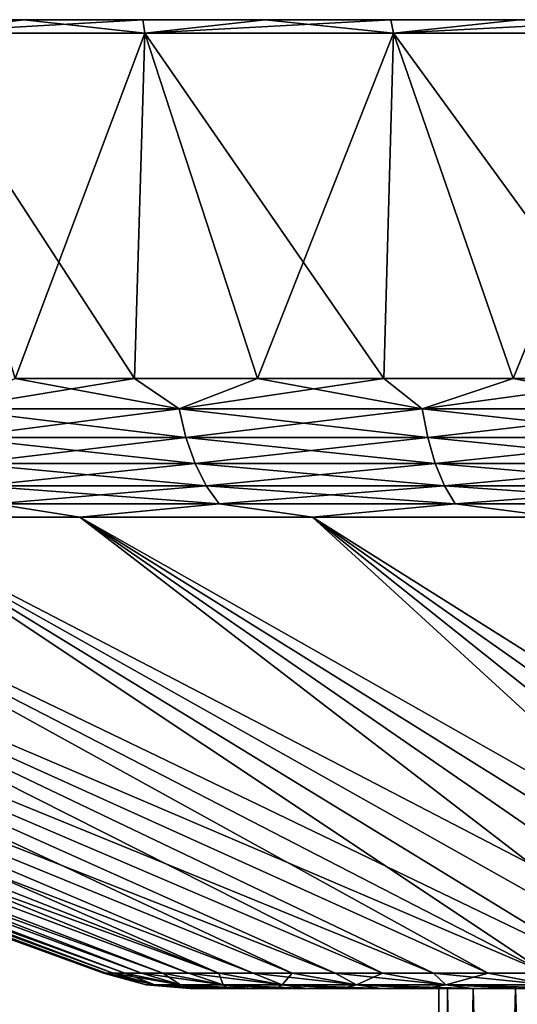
# Model space of a CAD drawing. Header units: metres. Extents: x -92 to 264, y -100 to 50.
# Tile 271 of 656: x 42.37 to 47.87, y 38.63 to 49.5. Entities that reach past the tile are written whole.
import ezdxf

# ---------------------------------------------------------------- set-up
doc = ezdxf.new("R2010")
doc.units = ezdxf.units.M
doc.layers.add('solid_21062050_01', color=7, linetype='CONTINUOUS')

msp = doc.modelspace()

# ---------------------------------------------------------------- linework, layer by layer
at = {"layer": 'solid_21062050_01'}
for points in [[(91.61116, 49.5, -1.553396), (28.388844, 49.5, -1.553396), (28.350693, 49.5)], [(91.649307, 49.5), (91.61116, 49.5, -1.553396), (28.350693, 49.5)], [(28.388844, 49.5, 1.553396), (91.649307, 49.5), (28.350693, 49.5)], [(91.496895, 49.5, -3.102191), (28.503105, 49.5, -3.102191), (28.388844, 49.5, -1.553396)], [(91.61116, 49.5, -1.553396), (91.496895, 49.5, -3.102191), (28.388844, 49.5, -1.553396)], [(28.388844, 49.5, 1.553396), (91.61116, 49.5, 1.553396), (91.649307, 49.5)], [(28.388844, 49.5, 1.553396), (28.503105, 49.5, 3.102191), (91.61116, 49.5, 1.553396)], [(91.306778, 49.5, -4.643701), (28.693224, 49.5, -4.643701), (28.503105, 49.5, -3.102191)], [(91.496895, 49.5, -3.102191), (91.306778, 49.5, -4.643701), (28.503105, 49.5, -3.102191)], [(28.503105, 49.5, 3.102191), (91.496895, 49.5, 3.102191), (91.61116, 49.5, 1.553396)], [(28.503105, 49.5, 3.102191), (28.693224, 49.5, 4.643701), (91.496895, 49.5, 3.102191)], [(91.041183, 49.5, -6.174417), (28.958813, 49.5, -6.174417), (28.693224, 49.5, -4.643701)], [(91.306778, 49.5, -4.643701), (91.041183, 49.5, -6.174417), (28.693224, 49.5, -4.643701)], [(28.693224, 49.5, 4.643701), (91.306778, 49.5, 4.643701), (91.496895, 49.5, 3.102191)], [(28.693224, 49.5, 4.643701), (28.958813, 49.5, 6.174417), (91.306778, 49.5, 4.643701)], [(90.700752, 49.5, -7.690368), (29.299246, 49.5, -7.690368), (28.958813, 49.5, -6.174417)], [(91.041183, 49.5, -6.174417), (90.700752, 49.5, -7.690368), (28.958813, 49.5, -6.174417)], [(28.958813, 49.5, 6.174417), (91.041183, 49.5, 6.174417), (91.306778, 49.5, 4.643701)], [(28.958813, 49.5, 6.174417), (29.299246, 49.5, 7.690368), (91.041183, 49.5, 6.174417)], [(90.286476, 49.5, -9.187353), (29.713526, 49.5, -9.187353), (29.299246, 49.5, -7.690368)], [(90.700752, 49.5, -7.690368), (90.286476, 49.5, -9.187353), (29.299246, 49.5, -7.690368)], [(29.299246, 49.5, 7.690368), (90.700752, 49.5, 7.690368), (91.041183, 49.5, 6.174417)], [(29.299246, 49.5, 7.690368), (29.713526, 49.5, 9.187353), (90.700752, 49.5, 7.690368)], [(89.799278, 49.5, -10.66214), (30.200722, 49.5, -10.66214), (29.713526, 49.5, -9.187353)], [(90.286476, 49.5, -9.187353), (89.799278, 49.5, -10.66214), (29.713526, 49.5, -9.187353)], [(29.713526, 49.5, 9.187353), (90.286476, 49.5, 9.187353), (90.700752, 49.5, 7.690368)], [(29.713526, 49.5, 9.187353), (30.200722, 49.5, 10.66214), (90.286476, 49.5, 9.187353)], [(89.240181, 49.5, -12.11158), (30.759817, 49.5, -12.11158), (30.200722, 49.5, -10.66214)], [(89.799278, 49.5, -10.66214), (89.240181, 49.5, -12.11158), (30.200722, 49.5, -10.66214)], [(30.200722, 49.5, 10.66214), (89.799278, 49.5, 10.66214), (90.286476, 49.5, 9.187353)], [(30.200722, 49.5, 10.66214), (30.759817, 49.5, 12.11158), (89.799278, 49.5, 10.66214)], [(88.610535, 49.5, -13.53201), (31.389465, 49.5, -13.53201), (30.759817, 49.5, -12.11158)], [(89.240181, 49.5, -12.11158), (88.610535, 49.5, -13.53201), (30.759817, 49.5, -12.11158)], [(30.759817, 49.5, 12.11158), (89.240181, 49.5, 12.11158), (89.799278, 49.5, 10.66214)], [(30.759817, 49.5, 12.11158), (31.389465, 49.5, 13.53201), (89.240181, 49.5, 12.11158)], [(87.912155, 49.5, -14.919439), (32.087849, 49.5, -14.919439), (31.389465, 49.5, -13.53201)], [(88.610535, 49.5, -13.53201), (87.912155, 49.5, -14.919439), (31.389465, 49.5, -13.53201)], [(31.389465, 49.5, 13.53201), (88.610535, 49.5, 13.53201), (89.240181, 49.5, 12.11158)], [(31.389465, 49.5, 13.53201), (32.087849, 49.5, 14.919439), (88.610535, 49.5, 13.53201)], [(87.146599, 49.5, -16.270844), (32.853401, 49.5, -16.270844), (32.087849, 49.5, -14.919439)], [(87.912155, 49.5, -14.919439), (87.146599, 49.5, -16.270844), (32.087849, 49.5, -14.919439)], [(32.087849, 49.5, 14.919439), (87.912155, 49.5, 14.919439), (88.610535, 49.5, 13.53201)], [(32.087849, 49.5, 14.919439), (32.853401, 49.5, 16.270844), (87.912155, 49.5, 14.919439)], [(86.315498, 49.5, -17.583323), (33.684502, 49.5, -17.583323), (32.853401, 49.5, -16.270844)], [(87.146599, 49.5, -16.270844), (86.315498, 49.5, -17.583323), (32.853401, 49.5, -16.270844)], [(32.853401, 49.5, 16.270844), (87.146599, 49.5, 16.270844), (87.912155, 49.5, 14.919439)], [(32.853401, 49.5, 16.270844), (33.684502, 49.5, 17.583323), (87.146599, 49.5, 16.270844)], [(85.420837, 49.5, -18.853619), (34.579159, 49.5, -18.853619), (33.684502, 49.5, -17.583323)], [(86.315498, 49.5, -17.583323), (85.420837, 49.5, -18.853619), (33.684502, 49.5, -17.583323)], [(33.684502, 49.5, 17.583323), (86.315498, 49.5, 17.583323), (87.146599, 49.5, 16.270844)], [(33.684502, 49.5, 17.583323), (34.579159, 49.5, 18.853619), (86.315498, 49.5, 17.583323)], [(84.465179, 49.5, -20.078167), (35.534817, 49.5, -20.078167), (34.579159, 49.5, -18.853619)], [(85.420837, 49.5, -18.853619), (84.465179, 49.5, -20.078167), (34.579159, 49.5, -18.853619)], [(34.579159, 49.5, 18.853619), (85.420837, 49.5, 18.853619), (86.315498, 49.5, 17.583323)], [(34.579159, 49.5, 18.853619), (35.534817, 49.5, 20.078167), (85.420837, 49.5, 18.853619)], [(83.450676, 49.5, -21.254269), (36.54932, 49.5, -21.254269), (35.534817, 49.5, -20.078167)], [(84.465179, 49.5, -20.078167), (83.450676, 49.5, -21.254269), (35.534817, 49.5, -20.078167)], [(35.534817, 49.5, 20.078167), (84.465179, 49.5, 20.078167), (85.420837, 49.5, 18.853619)], [(35.534817, 49.5, 20.078167), (36.54932, 49.5, 21.254269), (84.465179, 49.5, 20.078167)], [(82.379517, 49.5, -22.379364), (37.620483, 49.5, -22.379364), (36.54932, 49.5, -21.254269)], [(83.450676, 49.5, -21.254269), (82.379517, 49.5, -22.379364), (36.54932, 49.5, -21.254269)], [(36.54932, 49.5, 21.254269), (83.450676, 49.5, 21.254269), (84.465179, 49.5, 20.078167)], [(36.54932, 49.5, 21.254269), (37.620483, 49.5, 22.379364), (83.450676, 49.5, 21.254269)], [(81.25425, 49.5, -23.450691), (38.74575, 49.5, -23.450691), (37.620483, 49.5, -22.379364)], [(82.379517, 49.5, -22.379364), (81.25425, 49.5, -23.450691), (37.620483, 49.5, -22.379364)], [(37.620483, 49.5, 22.379364), (82.379517, 49.5, 22.379364), (83.450676, 49.5, 21.254269)], [(37.620483, 49.5, 22.379364), (38.74575, 49.5, 23.450691), (82.379517, 49.5, 22.379364)], [(80.078033, 49.5, -24.465288), (39.921963, 49.5, -24.465288), (38.74575, 49.5, -23.450691)], [(81.25425, 49.5, -23.450691), (80.078033, 49.5, -24.465288), (38.74575, 49.5, -23.450691)], [(38.74575, 49.5, 23.450691), (81.25425, 49.5, 23.450691), (82.379517, 49.5, 22.379364)], [(38.74575, 49.5, 23.450691), (39.921963, 49.5, 24.465288), (81.25425, 49.5, 23.450691)], [(78.853554, 49.5, -25.420895), (41.146446, 49.5, -25.420895), (39.921963, 49.5, -24.465288)], [(80.078033, 49.5, -24.465288), (78.853554, 49.5, -25.420895), (39.921963, 49.5, -24.465288)], [(39.921963, 49.5, 24.465288), (80.078033, 49.5, 24.465288), (81.25425, 49.5, 23.450691)], [(39.921963, 49.5, 24.465288), (41.146446, 49.5, 25.420895), (80.078033, 49.5, 24.465288)], [(77.583488, 49.5, -26.315386), (42.416512, 49.5, -26.315386), (41.146446, 49.5, -25.420895)], [(41.148129, 49.349998, -26.473701), (41.146446, 49.5, -25.420895), (42.416512, 49.5, -26.315386)], [(78.853554, 49.5, -25.420895), (77.583488, 49.5, -26.315386), (41.146446, 49.5, -25.420895)], [(41.146446, 49.5, 25.420895), (78.853554, 49.5, 25.420895), (80.078033, 49.5, 24.465288)], [(41.146446, 49.5, 25.420895), (42.416512, 49.5, 26.315386), (78.853554, 49.5, 25.420895)], [(41.148129, 49.349998, 26.473701), (42.416512, 49.5, 26.315386), (41.146446, 49.5, 25.420895)], [(41.148129, 49.349998, -26.473701), (42.416512, 49.5, -26.315386), (43.729103, 49.5, -27.146566)], [(43.75, 49.349998, -28.145826), (41.148129, 49.349998, -26.473701), (43.729103, 49.5, -27.146566)], [(41.148129, 49.349998, 26.473701), (43.75, 49.349998, 28.145826), (42.416512, 49.5, 26.315386)], [(76.270897, 49.5, -27.146566), (43.729103, 49.5, -27.146566), (42.416512, 49.5, -26.315386)], [(77.583488, 49.5, -26.315386), (76.270897, 49.5, -27.146566), (42.416512, 49.5, -26.315386)], [(42.416512, 49.5, 26.315386), (77.583488, 49.5, 26.315386), (78.853554, 49.5, 25.420895)], [(42.416512, 49.5, 26.315386), (43.729103, 49.5, 27.146566), (77.583488, 49.5, 26.315386)], [(43.75, 49.349998, 28.145826), (43.729103, 49.5, 27.146566), (42.416512, 49.5, 26.315386)], [(74.919319, 49.5, -27.912212), (45.080681, 49.5, -27.912212), (43.729103, 49.5, -27.146566)], [(43.75, 49.349998, -28.145826), (43.729103, 49.5, -27.146566), (45.080681, 49.5, -27.912212)], [(76.270897, 49.5, -27.146566), (74.919319, 49.5, -27.912212), (43.729103, 49.5, -27.146566)], [(43.729103, 49.5, 27.146566), (76.270897, 49.5, 27.146566), (77.583488, 49.5, 26.315386)], [(43.729103, 49.5, 27.146566), (45.080681, 49.5, 27.912212), (76.270897, 49.5, 27.146566)], [(43.75, 49.349998, 28.145826), (45.080681, 49.5, 27.912212), (43.729103, 49.5, 27.146566)], [(43.75, 49.349998, -28.145826), (45.080681, 49.5, -27.912212), (46.468113, 49.5, -28.6106)], [(46.499039, 49.349998, -29.563051), (43.75, 49.349998, -28.145826), (46.468113, 49.5, -28.6106)], [(43.75, 49.349998, 28.145826), (46.499039, 49.349998, 29.563051), (45.080681, 49.5, 27.912212)], [(73.531883, 49.5, -28.6106), (46.468113, 49.5, -28.6106), (45.080681, 49.5, -27.912212)], [(74.919319, 49.5, -27.912212), (73.531883, 49.5, -28.6106), (45.080681, 49.5, -27.912212)], [(45.080681, 49.5, 27.912212), (74.919319, 49.5, 27.912212), (76.270897, 49.5, 27.146566)], [(45.080681, 49.5, 27.912212), (46.468113, 49.5, 28.6106), (74.919319, 49.5, 27.912212)], [(46.499039, 49.349998, 29.563051), (46.468113, 49.5, 28.6106), (45.080681, 49.5, 27.912212)], [(72.111725, 49.5, -29.240122), (47.888271, 49.5, -29.240122), (46.468113, 49.5, -28.6106)], [(46.499039, 49.349998, -29.563051), (46.468113, 49.5, -28.6106), (47.888271, 49.5, -29.240122)], [(73.531883, 49.5, -28.6106), (72.111725, 49.5, -29.240122), (46.468113, 49.5, -28.6106)], [(46.468113, 49.5, 28.6106), (73.531883, 49.5, 28.6106), (74.919319, 49.5, 27.912212)], [(46.468113, 49.5, 28.6106), (47.888271, 49.5, 29.240122), (73.531883, 49.5, 28.6106)], [(46.499039, 49.349998, 29.563051), (47.888271, 49.5, 29.240122), (46.468113, 49.5, 28.6106)], [(46.499039, 49.349998, -29.563051), (47.888271, 49.5, -29.240122), (49.33773, 49.5, -29.799232)], [(49.370228, 49.349998, -30.712505), (46.499039, 49.349998, -29.563051), (49.33773, 49.5, -29.799232)], [(46.499039, 49.349998, 29.563051), (49.370228, 49.349998, 30.712505), (47.888271, 49.5, 29.240122)], [(43.637295, 45.537159, 27.299522), (43.75, 49.349998, 28.145826), (41.148129, 49.349998, 26.473701)], [(42.317478, 45.537159, 26.463757), (43.637295, 45.537159, 27.299522), (41.148129, 49.349998, 26.473701)], [(42.317478, 45.537159, -26.463757), (41.148129, 49.349998, -26.473701), (43.75, 49.349998, -28.145826)], [(43.637295, 45.537159, -27.299522), (42.317478, 45.537159, -26.463757), (43.75, 49.349998, -28.145826)], [(43.637295, 45.537159, 27.299522), (44.996532, 45.537159, 28.069521), (43.75, 49.349998, 28.145826)], [(44.996532, 45.537159, -28.069521), (43.637295, 45.537159, -27.299522), (43.75, 49.349998, -28.145826)], [(46.391911, 45.537159, 28.771894), (46.499039, 49.349998, 29.563051), (43.75, 49.349998, 28.145826)], [(44.996532, 45.537159, 28.069521), (46.391911, 45.537159, 28.771894), (43.75, 49.349998, 28.145826)], [(44.996532, 45.537159, -28.069521), (43.75, 49.349998, -28.145826), (46.499039, 49.349998, -29.563051)], [(46.391907, 45.537159, -28.771894), (44.996532, 45.537159, -28.069521), (46.499039, 49.349998, -29.563051)], [(47.820065, 45.537159, -29.404953), (46.391907, 45.537159, -28.771894), (46.499039, 49.349998, -29.563051)], [(46.391911, 45.537159, 28.771894), (47.820068, 45.537159, 29.404953), (46.499039, 49.349998, 29.563051)], [(49.277569, 45.537159, 29.967175), (49.370228, 49.349998, 30.712505), (46.499039, 49.349998, 29.563051)], [(47.820068, 45.537159, 29.404953), (49.277569, 45.537159, 29.967175), (46.499039, 49.349998, 29.563051)], [(47.820065, 45.537159, -29.404953), (46.499039, 49.349998, -29.563051), (49.370228, 49.349998, -30.712505)], [(49.277569, 45.537159, -29.967175), (47.820065, 45.537159, -29.404953), (49.370228, 49.349998, -30.712505)], [(44.131031, 45.201725, 27.485863), (42.317478, 45.537159, 26.463757), (41.590187, 45.201725, 25.852962)], [(41.590187, 45.201725, -25.852962), (42.317478, 45.537159, -26.463757), (43.637295, 45.537159, -27.299522)], [(41.590187, 45.201725, -25.852962), (43.637295, 45.537159, -27.299522), (44.131031, 45.201725, -27.485863)], [(44.131031, 45.201725, 27.485863), (43.637295, 45.537159, 27.299522), (42.317478, 45.537159, 26.463757)], [(44.131031, 45.201725, 27.485863), (44.996532, 45.537159, 28.069521), (43.637295, 45.537159, 27.299522)], [(44.131031, 45.201725, -27.485863), (43.637295, 45.537159, -27.299522), (44.996532, 45.537159, -28.069521)], [(46.815582, 45.201725, 28.869846), (44.996532, 45.537159, 28.069521), (44.131031, 45.201725, 27.485863)], [(44.131031, 45.201725, -27.485863), (44.996532, 45.537159, -28.069521), (46.391907, 45.537159, -28.771894)], [(44.131031, 45.201725, -27.485863), (46.391907, 45.537159, -28.771894), (46.815582, 45.201725, -28.869846)], [(46.815582, 45.201725, 28.869846), (46.391911, 45.537159, 28.771894), (44.996532, 45.537159, 28.069521)], [(46.815582, 45.201725, -28.869846), (46.391907, 45.537159, -28.771894), (47.820065, 45.537159, -29.404953)], [(46.815582, 45.201725, 28.869846), (47.820068, 45.537159, 29.404953), (46.391911, 45.537159, 28.771894)], [(49.619537, 45.201725, 29.99238), (47.820068, 45.537159, 29.404953), (46.815582, 45.201725, 28.869846)], [(46.815582, 45.201725, -28.869846), (47.820065, 45.537159, -29.404953), (49.277569, 45.537159, -29.967175)], [(46.815582, 45.201725, -28.869846), (49.277569, 45.537159, -29.967175), (49.619537, 45.201725, -29.99238)], [(49.619537, 45.201725, 29.99238), (49.277569, 45.537159, 29.967175), (47.820068, 45.537159, 29.404953)], [(41.590187, 45.201725, -25.852962), (44.131031, 45.201725, -27.485863), (41.675625, 44.885361, -25.732985)], [(41.590187, 45.201725, 25.852962), (41.675625, 44.885361, 25.732985), (44.204674, 44.885361, 27.358307)], [(44.131031, 45.201725, 27.485863), (41.590187, 45.201725, 25.852962), (44.204674, 44.885361, 27.358307)], [(44.131031, 45.201725, -27.485863), (44.204674, 44.885361, -27.358307), (41.675625, 44.885361, -25.732985)], [(44.131031, 45.201725, -27.485863), (46.815582, 45.201725, -28.869846), (44.204674, 44.885361, -27.358307)], [(44.131031, 45.201725, 27.485863), (44.204674, 44.885361, 27.358307), (46.87677, 44.885361, 28.735868)], [(46.815582, 45.201725, 28.869846), (44.131031, 45.201725, 27.485863), (46.87677, 44.885361, 28.735868)], [(46.815582, 45.201725, -28.869846), (46.87677, 44.885361, -28.735868), (44.204674, 44.885361, -27.358307)], [(46.815582, 45.201725, -28.869846), (49.619537, 45.201725, -29.99238), (46.87677, 44.885361, -28.735868)], [(46.815582, 45.201725, 28.869846), (46.87677, 44.885361, 28.735868), (49.667709, 44.885361, 29.853191)], [(49.619537, 45.201725, 29.99238), (46.815582, 45.201725, 28.869846), (49.667709, 44.885361, 29.853191)], [(49.619537, 45.201725, -29.99238), (49.667709, 44.885361, -29.853191), (46.87677, 44.885361, -28.735868)], [(41.675625, 44.885361, -25.732985), (44.204674, 44.885361, -27.358307), (41.791656, 44.599415, -25.57004)], [(41.675625, 44.885361, 25.732985), (41.791656, 44.599415, 25.57004), (44.304691, 44.599415, 27.18507)], [(44.204674, 44.885361, 27.358307), (41.675625, 44.885361, 25.732985), (44.304691, 44.599415, 27.18507)], [(44.204674, 44.885361, -27.358307), (44.304691, 44.599415, -27.18507), (41.791656, 44.599415, -25.57004)], [(44.204674, 44.885361, -27.358307), (46.87677, 44.885361, -28.735868), (44.304691, 44.599415, -27.18507)], [(44.204674, 44.885361, 27.358307), (44.304691, 44.599415, 27.18507), (46.959866, 44.599415, 28.553907)], [(46.87677, 44.885361, 28.735868), (44.204674, 44.885361, 27.358307), (46.959866, 44.599415, 28.553907)], [(46.87677, 44.885361, -28.735868), (46.959866, 44.599415, -28.553907), (44.304691, 44.599415, -27.18507)], [(46.87677, 44.885361, -28.735868), (49.667709, 44.885361, -29.853191), (46.959866, 44.599415, -28.553907)], [(46.87677, 44.885361, 28.735868), (46.959866, 44.599415, 28.553907), (49.733135, 44.599415, 29.664158)], [(49.667709, 44.885361, 29.853191), (46.87677, 44.885361, 28.735868), (49.733135, 44.599415, 29.664158)], [(49.667709, 44.885361, -29.853191), (49.733135, 44.599415, -29.664158), (46.959866, 44.599415, -28.553907)], [(41.791656, 44.599415, -25.57004), (44.304691, 44.599415, -27.18507), (41.934753, 44.352589, -25.369089)], [(41.791656, 44.599415, 25.57004), (41.934753, 44.352589, 25.369089), (44.42804, 44.352589, 26.971426)], [(44.304691, 44.599415, 27.18507), (41.791656, 44.599415, 25.57004), (44.42804, 44.352589, 26.971426)], [(44.304691, 44.599415, -27.18507), (44.42804, 44.352589, -26.971426), (41.934753, 44.352589, -25.369089)], [(44.304691, 44.599415, -27.18507), (46.959866, 44.599415, -28.553907), (44.42804, 44.352589, -26.971426)], [(44.304691, 44.599415, 27.18507), (44.42804, 44.352589, 26.971426), (47.062347, 44.352589, 28.329506)], [(46.959866, 44.599415, 28.553907), (44.304691, 44.599415, 27.18507), (47.062347, 44.352589, 28.329506)], [(46.959866, 44.599415, -28.553907), (47.062347, 44.352589, -28.329506), (44.42804, 44.352589, -26.971426)], [(46.959866, 44.599415, -28.553907), (49.733135, 44.599415, -29.664158), (47.062347, 44.352589, -28.329506)], [(46.959866, 44.599415, 28.553907), (47.062347, 44.352589, 28.329506), (49.81382, 44.352589, 29.43103)], [(49.733135, 44.599415, 29.664158), (46.959866, 44.599415, 28.553907), (49.81382, 44.352589, 29.43103)], [(49.733135, 44.599415, -29.664158), (49.81382, 44.352589, -29.43103), (47.062347, 44.352589, -28.329506)], [(41.934753, 44.352589, -25.369089), (44.42804, 44.352589, -26.971426), (42.100559, 44.152405, -25.136248)], [(41.934753, 44.352589, 25.369089), (42.100559, 44.152405, 25.136248), (44.570961, 44.152405, 26.723879)], [(44.42804, 44.352589, 26.971426), (41.934753, 44.352589, 25.369089), (44.570961, 44.152405, 26.723879)], [(44.42804, 44.352589, -26.971426), (44.570961, 44.152405, -26.723879), (42.100559, 44.152405, -25.136248)], [(44.42804, 44.352589, -26.971426), (47.062347, 44.352589, -28.329506), (44.570961, 44.152405, -26.723879)], [(44.42804, 44.352589, 26.971426), (44.570961, 44.152405, 26.723879), (47.181091, 44.152405, 28.069494)], [(47.062347, 44.352589, 28.329506), (44.42804, 44.352589, 26.971426), (47.181091, 44.152405, 28.069494)], [(47.062347, 44.352589, -28.329506), (47.181091, 44.152405, -28.069494), (44.570961, 44.152405, -26.723879)], [(47.062347, 44.352589, -28.329506), (49.81382, 44.352589, -29.43103), (47.181091, 44.152405, -28.069494)], [(47.062347, 44.352589, 28.329506), (47.181091, 44.152405, 28.069494), (49.90731, 44.152405, 29.160908)], [(49.81382, 44.352589, 29.43103), (47.062347, 44.352589, 28.329506), (49.90731, 44.152405, 29.160908)], [(49.81382, 44.352589, -29.43103), (49.90731, 44.152405, -29.160908), (47.181091, 44.152405, -28.069494)], [(42.100559, 44.152405, -25.136248), (43.031677, 44.00507, -25.394823), (40.624256, 44.00507, -23.60935)], [(42.100559, 44.152405, 25.136248), (40.624268, 44.00507, 23.609362), (43.031693, 44.00507, 25.394833)], [(44.570961, 44.152405, 26.723879), (42.100559, 44.152405, 25.136248), (43.031693, 44.00507, 25.394833)], [(42.100559, 44.152405, -25.136248), (44.570961, 44.152405, -26.723879), (43.031677, 44.00507, -25.394823)], [(44.570961, 44.152405, -26.723879), (45.60252, 44.00507, -26.93573), (43.031677, 44.00507, -25.394823)], [(44.570961, 44.152405, 26.723879), (43.031693, 44.00507, 25.394833), (45.602535, 44.00507, 26.93574)], [(47.181091, 44.152405, 28.069494), (44.570961, 44.152405, 26.723879), (45.602535, 44.00507, 26.93574)], [(44.570961, 44.152405, -26.723879), (47.181091, 44.152405, -28.069494), (45.60252, 44.00507, -26.93573)], [(47.181091, 44.152405, -28.069494), (48.312012, 44.00507, -28.217226), (45.60252, 44.00507, -26.93573)], [(47.181091, 44.152405, 28.069494), (45.602535, 44.00507, 26.93574), (48.312027, 44.00507, 28.217234)], [(49.90731, 44.152405, 29.160908), (47.181091, 44.152405, 28.069494), (48.312027, 44.00507, 28.217234)], [(47.181091, 44.152405, -28.069494), (49.90731, 44.152405, -29.160908), (48.312012, 44.00507, -28.217226)], [(29.457882, 44.00507), (43.29475, 38.968861), (43.32103, 38.968861, 0.936653)], [(29.604944, 44.00507, 2.993584), (29.457882, 44.00507), (43.32103, 38.968861, 0.936653)], [(29.604942, 44.00507, -2.993562), (43.29475, 38.968861), (29.457882, 44.00507)], [(29.604942, 44.00507, -2.993562), (43.32103, 38.968861, -0.936642), (43.29475, 38.968861)], [(29.604942, 44.00507, -2.993562), (43.399784, 38.968861, -1.870354), (43.32103, 38.968861, -0.936642)], [(29.604942, 44.00507, -2.993562), (30.044722, 44.00507, -5.958378), (43.399784, 38.968861, -1.870354)], [(29.604944, 44.00507, 2.993584), (43.399788, 38.968861, 1.870371), (43.530777, 38.968861, 2.798213)], [(30.044727, 44.00507, 5.958401), (29.604944, 44.00507, 2.993584), (43.530777, 38.968861, 2.798213)], [(29.604944, 44.00507, 2.993584), (43.32103, 38.968861, 0.936653), (43.399788, 38.968861, 1.870371)], [(30.044722, 44.00507, -5.958378), (43.530773, 38.968861, -2.798196), (43.399784, 38.968861, -1.870354)], [(30.044722, 44.00507, -5.958378), (43.713581, 38.968861, -3.717243), (43.530773, 38.968861, -2.798196)], [(30.044722, 44.00507, -5.958378), (30.772995, 44.00507, -8.865842), (43.713581, 38.968861, -3.717243)], [(30.044727, 44.00507, 5.958401), (43.713585, 38.968861, 3.717257), (43.947636, 38.968861, 4.624607)], [(30.773001, 44.00507, 8.865859), (30.044727, 44.00507, 5.958401), (43.947636, 38.968861, 4.624607)], [(30.044727, 44.00507, 5.958401), (43.530777, 38.968861, 2.798213), (43.713585, 38.968861, 3.717257)], [(30.772995, 44.00507, -8.865842), (43.947636, 38.968861, -4.624596), (43.713581, 38.968861, -3.717243)], [(30.772995, 44.00507, -8.865842), (44.232197, 38.968861, -5.517397), (43.947636, 38.968861, -4.624596)], [(30.772995, 44.00507, -8.865842), (31.782742, 44.00507, -11.687913), (44.232197, 38.968861, -5.517397)], [(30.773001, 44.00507, 8.865859), (44.232197, 38.968861, 5.517406), (44.566372, 38.968861, 6.392842)], [(31.782747, 44.00507, 11.687927), (30.773001, 44.00507, 8.865859), (44.566372, 38.968861, 6.392842)], [(30.773001, 44.00507, 8.865859), (43.947636, 38.968861, 4.624607), (44.232197, 38.968861, 5.517406)], [(31.782742, 44.00507, -11.687913), (44.566368, 38.968861, -6.392836), (44.232197, 38.968861, -5.517397)], [(31.782742, 44.00507, -11.687913), (33.064232, 44.00507, -14.397407), (44.566368, 38.968861, -6.392836)], [(31.782747, 44.00507, 11.687927), (44.566372, 38.968861, 6.392842), (44.949104, 38.968861, 7.248162)], [(33.06424, 44.00507, 14.397422), (31.782747, 44.00507, 11.687927), (44.949104, 38.968861, 7.248162)], [(33.064232, 44.00507, -14.397407), (44.9491, 38.968861, -7.248156), (44.566368, 38.968861, -6.392836)], [(33.064232, 44.00507, -14.397407), (45.379189, 38.968861, -8.080667), (44.9491, 38.968861, -7.248156)], [(33.064232, 44.00507, -14.397407), (34.605125, 44.00507, -16.968245), (45.379189, 38.968861, -8.080667)], [(33.06424, 44.00507, 14.397422), (45.379192, 38.968861, 8.080674), (45.855282, 38.968861, 8.887758)], [(34.605137, 44.00507, 16.96826), (33.06424, 44.00507, 14.397422), (45.855282, 38.968861, 8.887758)], [(33.06424, 44.00507, 14.397422), (44.949104, 38.968861, 7.248162), (45.379192, 38.968861, 8.080674)], [(34.605125, 44.00507, -16.968245), (45.855274, 38.968861, -8.887751), (45.379189, 38.968861, -8.080667)], [(34.605125, 44.00507, -16.968245), (46.375866, 38.968861, -9.666868), (45.855274, 38.968861, -8.887751)], [(34.605125, 44.00507, -16.968245), (36.390594, 44.00507, -19.375677), (46.375866, 38.968861, -9.666868)], [(34.605137, 44.00507, 16.96826), (46.375874, 38.968861, 9.666877), (46.939331, 38.968861, 10.415577)], [(36.390602, 44.00507, 19.37569), (34.605137, 44.00507, 16.96826), (46.939331, 38.968861, 10.415577)], [(34.605137, 44.00507, 16.96826), (45.855282, 38.968861, 8.887758), (46.375874, 38.968861, 9.666877)], [(36.390594, 44.00507, -19.375677), (46.939323, 38.968861, -10.415568), (46.375866, 38.968861, -9.666868)], [(36.390594, 44.00507, -19.375677), (47.543873, 38.968861, -11.131498), (46.939323, 38.968861, -10.415568)], [(36.390594, 44.00507, -19.375677), (38.403431, 44.00507, -21.59651), (47.543873, 38.968861, -11.131498)], [(36.390602, 44.00507, 19.37569), (47.54388, 38.968861, 11.131506), (48.187622, 38.968861, 11.812411)], [(38.403446, 44.00507, 21.596521), (36.390602, 44.00507, 19.37569), (48.187622, 38.968861, 11.812411)], [(36.390602, 44.00507, 19.37569), (46.939331, 38.968861, 10.415577), (47.54388, 38.968861, 11.131506)], [(38.403431, 44.00507, -21.59651), (48.187614, 38.968861, -11.812405), (47.543873, 38.968861, -11.131498)], [(38.403431, 44.00507, -21.59651), (40.624256, 44.00507, -23.60935), (48.187614, 38.968861, -11.812405)], [(38.403446, 44.00507, 21.596521), (48.187622, 38.968861, 11.812411), (48.86853, 38.968861, 12.456152)], [(40.624268, 44.00507, 23.609362), (38.403446, 44.00507, 21.596521), (48.86853, 38.968861, 12.456152)], [(40.624256, 44.00507, -23.60935), (48.868523, 38.968861, -12.456145), (48.187614, 38.968861, -11.812405)], [(40.624256, 44.00507, -23.60935), (49.584454, 38.968861, -13.060696), (48.868523, 38.968861, -12.456145)], [(40.624256, 44.00507, -23.60935), (43.031677, 44.00507, -25.394823), (49.584454, 38.968861, -13.060696)], [(40.624268, 44.00507, 23.609362), (49.584461, 38.968861, 13.060701), (50.333168, 38.968861, 13.624158)], [(43.031693, 44.00507, 25.394833), (40.624268, 44.00507, 23.609362), (50.333168, 38.968861, 13.624158)], [(40.624268, 44.00507, 23.609362), (48.86853, 38.968861, 12.456152), (49.584461, 38.968861, 13.060701)], [(43.031677, 44.00507, -25.394823), (50.33316, 38.968861, -13.624152), (49.584454, 38.968861, -13.060696)], [(43.031677, 44.00507, -25.394823), (51.112278, 38.968861, -14.144743), (50.33316, 38.968861, -13.624152)], [(43.031677, 44.00507, -25.394823), (45.60252, 44.00507, -26.93573), (51.112278, 38.968861, -14.144743)], [(43.031693, 44.00507, 25.394833), (51.112286, 38.968861, 14.144748), (51.919373, 38.968861, 14.620833)], [(45.602535, 44.00507, 26.93574), (43.031693, 44.00507, 25.394833), (51.919373, 38.968861, 14.620833)], [(43.031693, 44.00507, 25.394833), (50.333168, 38.968861, 13.624158), (51.112286, 38.968861, 14.144748)], [(45.60252, 44.00507, -26.93573), (51.919361, 38.968861, -14.620829), (51.112278, 38.968861, -14.144743)], [(45.60252, 44.00507, -26.93573), (52.751869, 38.968861, -15.050912), (51.919361, 38.968861, -14.620829)], [(45.60252, 44.00507, -26.93573), (48.312012, 44.00507, -28.217226), (52.751869, 38.968861, -15.050912)], [(45.602535, 44.00507, 26.93574), (52.751881, 38.968861, 15.050917), (53.607193, 38.968861, 15.433643)], [(48.312027, 44.00507, 28.217234), (45.602535, 44.00507, 26.93574), (53.607193, 38.968861, 15.433643)], [(45.602535, 44.00507, 26.93574), (51.919373, 38.968861, 14.620833), (52.751881, 38.968861, 15.050917)], [(43.861355, 38.842537, 1.755183), (43.32103, 38.968861, 0.936653), (43.29475, 38.968861)], [(43.766193, 38.842537), (43.29475, 38.968861), (43.32103, 38.968861, -0.936642)], [(43.861355, 38.842537, 1.755183), (43.29475, 38.968861), (43.766193, 38.842537)], [(43.861355, 38.842537, 1.755183), (43.399788, 38.968861, 1.870371), (43.32103, 38.968861, 0.936653)], [(43.861355, 38.842537, -1.755183), (43.32103, 38.968861, -0.936642), (43.399784, 38.968861, -1.870354)], [(43.766193, 38.842537), (43.32103, 38.968861, -0.936642), (43.861355, 38.842537, -1.755183)], [(43.861355, 38.842537, -1.755183), (43.399784, 38.968861, -1.870354), (43.530773, 38.968861, -2.798196)], [(44.145729, 38.842537, 3.489789), (43.530777, 38.968861, 2.798213), (43.399788, 38.968861, 1.870371)], [(44.145729, 38.842537, 3.489789), (43.399788, 38.968861, 1.870371), (43.861355, 38.842537, 1.755183)], [(44.145729, 38.842537, -3.489789), (43.530773, 38.968861, -2.798196), (43.713581, 38.968861, -3.717243)], [(43.861355, 38.842537, -1.755183), (43.530773, 38.968861, -2.798196), (44.145729, 38.842537, -3.489789)], [(44.145729, 38.842537, 3.489789), (43.713585, 38.968861, 3.717257), (43.530777, 38.968861, 2.798213)], [(44.145729, 38.842537, -3.489789), (43.713581, 38.968861, -3.717243), (43.947636, 38.968861, -4.624596)], [(44.615982, 38.842537, 5.183479), (43.947636, 38.968861, 4.624607), (43.713585, 38.968861, 3.717257)], [(44.615982, 38.842537, 5.183479), (43.713585, 38.968861, 3.717257), (44.145729, 38.842537, 3.489789)], [(44.615982, 38.842537, 5.183479), (44.232197, 38.968861, 5.517406), (43.947636, 38.968861, 4.624607)], [(44.615982, 38.842537, -5.183479), (43.947636, 38.968861, -4.624596), (44.232197, 38.968861, -5.517397)], [(44.145729, 38.842537, -3.489789), (43.947636, 38.968861, -4.624596), (44.615982, 38.842537, -5.183479)], [(45.266594, 38.842537, 6.816399), (44.566372, 38.968861, 6.392842), (44.232197, 38.968861, 5.517406)], [(45.266594, 38.842537, 6.816399), (44.232197, 38.968861, 5.517406), (44.615982, 38.842537, 5.183479)], [(44.615982, 38.842537, -5.183479), (44.232197, 38.968861, -5.517397), (44.566368, 38.968861, -6.392836)], [(45.266594, 38.842537, -6.816399), (44.566368, 38.968861, -6.392836), (44.9491, 38.968861, -7.248156)], [(44.615982, 38.842537, -5.183479), (44.566368, 38.968861, -6.392836), (45.266594, 38.842537, -6.816399)], [(45.266594, 38.842537, 6.816399), (44.949104, 38.968861, 7.248162), (44.566372, 38.968861, 6.392842)], [(45.266594, 38.842537, -6.816399), (44.9491, 38.968861, -7.248156), (45.379189, 38.968861, -8.080667)], [(46.089947, 38.842537, 8.369402), (45.379192, 38.968861, 8.080674), (44.949104, 38.968861, 7.248162)], [(46.089947, 38.842537, 8.369402), (44.949104, 38.968861, 7.248162), (45.266594, 38.842537, 6.816399)], [(45.266594, 38.842537, -6.816399), (45.379189, 38.968861, -8.080667), (46.089947, 38.842537, -8.369402)], [(46.089947, 38.842537, -8.369402), (45.379189, 38.968861, -8.080667), (45.855274, 38.968861, -8.887751)], [(46.089947, 38.842537, 8.369402), (45.855282, 38.968861, 8.887758), (45.379192, 38.968861, 8.080674)], [(46.089947, 38.842537, -8.369402), (45.855274, 38.968861, -8.887751), (46.375866, 38.968861, -9.666868)], [(47.076378, 38.842537, 9.824282), (46.375874, 38.968861, 9.666877), (45.855282, 38.968861, 8.887758)], [(47.076378, 38.842537, 9.824282), (45.855282, 38.968861, 8.887758), (46.089947, 38.842537, 8.369402)], [(46.089947, 38.842537, -8.369402), (46.375866, 38.968861, -9.666868), (47.076378, 38.842537, -9.824282)], [(47.076378, 38.842537, -9.824282), (46.375866, 38.968861, -9.666868), (46.939323, 38.968861, -10.415568)], [(47.076378, 38.842537, 9.824282), (46.939331, 38.968861, 10.415577), (46.375874, 38.968861, 9.666877)], [(47.076378, 38.842537, -9.824282), (46.939323, 38.968861, -10.415568), (47.543873, 38.968861, -11.131498)], [(48.214329, 38.842537, 11.16398), (47.54388, 38.968861, 11.131506), (46.939331, 38.968861, 10.415577)], [(48.214329, 38.842537, 11.16398), (46.939331, 38.968861, 10.415577), (47.076378, 38.842537, 9.824282)], [(47.076378, 38.842537, -9.824282), (47.543873, 38.968861, -11.131498), (48.214329, 38.842537, -11.16398)], [(48.214329, 38.842537, -11.16398), (47.543873, 38.968861, -11.131498), (48.187614, 38.968861, -11.812405)], [(48.214329, 38.842537, 11.16398), (48.187622, 38.968861, 11.812411), (47.54388, 38.968861, 11.131506)], [(43.766193, 38.842537), (44.252407, 38.799999), (44.27877, 38.799999, 0.911483)], [(43.766193, 38.842537), (43.861355, 38.842537, -1.755183), (44.252407, 38.799999)], [(43.861355, 38.842537, 1.755183), (43.766193, 38.842537), (44.27877, 38.799999, 0.911483)], [(43.861355, 38.842537, -1.755183), (44.358173, 38.799999, -1.821799), (44.278767, 38.799999, -0.911434)], [(43.861355, 38.842537, -1.755183), (44.145729, 38.842537, -3.489789), (44.358173, 38.799999, -1.821799)], [(43.861355, 38.842537, -1.755183), (44.278767, 38.799999, -0.911434), (44.252407, 38.799999)], [(43.861355, 38.842537, 1.755183), (44.27877, 38.799999, 0.911483), (44.358185, 38.799999, 1.821879)], [(43.861355, 38.842537, 1.755183), (44.358185, 38.799999, 1.821879), (44.490559, 38.799999, 2.728224)], [(44.145729, 38.842537, 3.489789), (43.861355, 38.842537, 1.755183), (44.490559, 38.799999, 2.728224)], [(44.145729, 38.842537, -3.489789), (44.675659, 38.799999, -3.626456), (44.49054, 38.799999, -2.728128)], [(44.145729, 38.842537, -3.489789), (44.615982, 38.842537, -5.183479), (44.675659, 38.799999, -3.626456)], [(44.145729, 38.842537, -3.489789), (44.49054, 38.799999, -2.728128), (44.358173, 38.799999, -1.821799)], [(44.145729, 38.842537, 3.489789), (44.490559, 38.799999, 2.728224), (44.675682, 38.799999, 3.626554)], [(44.145729, 38.842537, 3.489789), (44.675682, 38.799999, 3.626554), (44.912739, 38.799999, 4.512281)], [(44.615982, 38.842537, 5.183479), (44.145729, 38.842537, 3.489789), (44.912739, 38.799999, 4.512281)], [(44.615982, 38.842537, -5.183479), (45.20063, 38.799999, -5.38193), (44.912712, 38.799999, -4.512191)], [(44.615982, 38.842537, -5.183479), (45.266594, 38.842537, -6.816399), (45.20063, 38.799999, -5.38193)], [(44.615982, 38.842537, -5.183479), (44.912712, 38.799999, -4.512191), (44.675659, 38.799999, -3.626456)], [(44.615982, 38.842537, 5.183479), (44.912739, 38.799999, 4.512281), (45.200661, 38.799999, 5.382014)], [(44.615982, 38.842537, 5.183479), (45.200661, 38.799999, 5.382014), (45.538563, 38.799999, 6.233245)], [(45.266594, 38.842537, 6.816399), (44.615982, 38.842537, 5.183479), (45.538563, 38.799999, 6.233245)], [(45.266594, 38.842537, -6.816399), (45.538525, 38.799999, -6.233163), (45.20063, 38.799999, -5.38193)], [(45.266594, 38.842537, -6.816399), (45.925476, 38.799999, -7.063601), (45.538525, 38.799999, -6.233163)], [(45.266594, 38.842537, -6.816399), (46.089947, 38.842537, -8.369402), (45.925476, 38.799999, -7.063601)], [(45.266594, 38.842537, 6.816399), (45.538563, 38.799999, 6.233245), (45.925522, 38.799999, 7.063687)], [(45.266594, 38.842537, 6.816399), (45.925522, 38.799999, 7.063687), (46.360184, 38.799999, 7.870306)], [(46.089947, 38.842537, 8.369402), (45.266594, 38.842537, 6.816399), (46.360184, 38.799999, 7.870306)], [(46.089947, 38.842537, -8.369402), (46.360134, 38.799999, -7.87022), (45.925476, 38.799999, -7.063601)], [(46.089947, 38.842537, -8.369402), (46.840916, 38.799999, -8.650126), (46.360134, 38.799999, -7.87022)], [(46.089947, 38.842537, -8.369402), (47.076378, 38.842537, -9.824282), (46.840916, 38.799999, -8.650126)], [(46.089947, 38.842537, 8.369402), (46.360184, 38.799999, 7.870306), (46.840969, 38.799999, 8.650211)], [(46.089947, 38.842537, 8.369402), (46.840969, 38.799999, 8.650211), (47.366329, 38.799999, 9.400904)], [(47.076378, 38.842537, 9.824282), (46.089947, 38.842537, 8.369402), (47.366329, 38.799999, 9.400904)], [(47.076378, 38.842537, -9.824282), (47.366272, 38.799999, -9.400824), (46.840916, 38.799999, -8.650126)], [(47.076378, 38.842537, -9.824282), (47.934517, 38.799999, -10.11982), (47.366272, 38.799999, -9.400824)], [(47.076378, 38.842537, -9.824282), (48.214329, 38.842537, -11.16398), (47.934517, 38.799999, -10.11982)], [(47.076378, 38.842537, 9.824282), (47.366329, 38.799999, 9.400904), (47.934582, 38.799999, 10.119895)], [(47.076378, 38.842537, 9.824282), (47.934582, 38.799999, 10.119895), (48.543533, 38.799999, 10.804429)], [(48.214329, 38.842537, 11.16398), (47.076378, 38.842537, 9.824282), (48.543533, 38.799999, 10.804429)], [(44.252407, 38.799999), (47, 38.799999), (47.094795, 38.799999, 1.566952)], [(44.252407, 38.799999), (44.278767, 38.799999, -0.911434), (47, 38.799999)], [(44.27877, 38.799999, 0.911483), (44.252407, 38.799999), (47.094795, 38.799999, 1.566952)], [(44.278767, 38.799999, -0.911434), (47.094795, 38.799999, -1.566952), (47, 38.799999)], [(44.278767, 38.799999, -0.911434), (44.358173, 38.799999, -1.821799), (47.094795, 38.799999, -1.566952)], [(44.358185, 38.799999, 1.821879), (44.27877, 38.799999, 0.911483), (47.094795, 38.799999, 1.566952)], [(44.358173, 38.799999, -1.821799), (44.49054, 38.799999, -2.728128), (47.094795, 38.799999, -1.566952)], [(44.358185, 38.799999, 1.821879), (47.094795, 38.799999, 1.566952), (47.377773, 38.799999, 3.111175)], [(44.490559, 38.799999, 2.728224), (44.358185, 38.799999, 1.821879), (47.377773, 38.799999, 3.111175)], [(44.49054, 38.799999, -2.728128), (47.377773, 38.799999, -3.111175), (47.094795, 38.799999, -1.566952)], [(44.49054, 38.799999, -2.728128), (44.675659, 38.799999, -3.626456), (47.377773, 38.799999, -3.111175)], [(44.675682, 38.799999, 3.626554), (44.490559, 38.799999, 2.728224), (47.377773, 38.799999, 3.111175)], [(44.675659, 38.799999, -3.626456), (44.912712, 38.799999, -4.512191), (47.377773, 38.799999, -3.111175)], [(44.675682, 38.799999, 3.626554), (47.377773, 38.799999, 3.111175), (47.844776, 38.799999, 4.609797)], [(44.912739, 38.799999, 4.512281), (44.675682, 38.799999, 3.626554), (47.844776, 38.799999, 4.609797)], [(44.912712, 38.799999, -4.512191), (47.844776, 38.799999, -4.609797), (47.377773, 38.799999, -3.111175)], [(44.912712, 38.799999, -4.512191), (45.20063, 38.799999, -5.38193), (47.844776, 38.799999, -4.609797)], [(45.200661, 38.799999, 5.382014), (44.912739, 38.799999, 4.512281), (47.844776, 38.799999, 4.609797)], [(45.20063, 38.799999, -5.38193), (48.489128, 38.799999, -6.041497), (47.844776, 38.799999, -4.609797)], [(45.20063, 38.799999, -5.38193), (45.538525, 38.799999, -6.233163), (48.489128, 38.799999, -6.041497)], [(45.200661, 38.799999, 5.382014), (47.844776, 38.799999, 4.609797), (48.489128, 38.799999, 6.041497)], [(45.538563, 38.799999, 6.233245), (45.200661, 38.799999, 5.382014), (48.489128, 38.799999, 6.041497)], [(45.538525, 38.799999, -6.233163), (45.925476, 38.799999, -7.063601), (48.489128, 38.799999, -6.041497)], [(45.538563, 38.799999, 6.233245), (48.489128, 38.799999, 6.041497), (49.301163, 38.799999, 7.384753)], [(45.925522, 38.799999, 7.063687), (45.538563, 38.799999, 6.233245), (49.301163, 38.799999, 7.384753)], [(45.925476, 38.799999, -7.063601), (49.301163, 38.799999, -7.384753), (48.489128, 38.799999, -6.041497)], [(45.925476, 38.799999, -7.063601), (46.360134, 38.799999, -7.87022), (49.301163, 38.799999, -7.384753)], [(46.360184, 38.799999, 7.870306), (45.925522, 38.799999, 7.063687), (49.301163, 38.799999, 7.384753)], [(46.360134, 38.799999, -7.87022), (50.269444, 38.799999, -8.620677), (49.301163, 38.799999, -7.384753)], [(46.360134, 38.799999, -7.87022), (46.840916, 38.799999, -8.650126), (50.269444, 38.799999, -8.620677)], [(46.360184, 38.799999, 7.870306), (49.301163, 38.799999, 7.384753), (50.269444, 38.799999, 8.620677)], [(46.840969, 38.799999, 8.650211), (46.360184, 38.799999, 7.870306), (50.269444, 38.799999, 8.620677)], [(46.840916, 38.799999, -8.650126), (47.366272, 38.799999, -9.400824), (50.269444, 38.799999, -8.620677)], [(46.840969, 38.799999, 8.650211), (50.269444, 38.799999, 8.620677), (51.379322, 38.799999, 9.730556)], [(47.366329, 38.799999, 9.400904), (46.840969, 38.799999, 8.650211), (51.379322, 38.799999, 9.730556)], [(47.094795, 38.799999, -1.566952), (47, 19.5), (47, 38.799999)], [(47.094784, 19.5, 1.56698), (47, 38.799999), (47, 19.5)], [(47.094795, 38.799999, 1.566952), (47, 38.799999), (47.094784, 19.5, 1.56698)], [(47.094795, 38.799999, -1.566952), (47.094784, 19.5, -1.56698), (47, 19.5)], [(47.377773, 38.799999, -3.111175), (47.377758, 19.5, -3.111111), (47.094784, 19.5, -1.56698)], [(47.094795, 38.799999, -1.566952), (47.377773, 38.799999, -3.111175), (47.094784, 19.5, -1.56698)], [(47.094795, 38.799999, 1.566952), (47.094784, 19.5, 1.56698), (47.377758, 19.5, 3.111111)], [(47.377773, 38.799999, 3.111175), (47.094795, 38.799999, 1.566952), (47.377758, 19.5, 3.111111)], [(47.366272, 38.799999, -9.400824), (51.379322, 38.799999, -9.730556), (50.269444, 38.799999, -8.620677)], [(47.366272, 38.799999, -9.400824), (47.934517, 38.799999, -10.11982), (51.379322, 38.799999, -9.730556)], [(47.934582, 38.799999, 10.119895), (47.366329, 38.799999, 9.400904), (51.379322, 38.799999, 9.730556)], [(47.844776, 38.799999, -4.609797), (47.844791, 19.5, -4.609874), (47.377758, 19.5, -3.111111)], [(47.377773, 38.799999, -3.111175), (47.844776, 38.799999, -4.609797), (47.377758, 19.5, -3.111111)], [(47.377773, 38.799999, 3.111175), (47.377758, 19.5, 3.111111), (47.844791, 19.5, 4.609874)], [(47.844776, 38.799999, 4.609797), (47.377773, 38.799999, 3.111175), (47.844791, 19.5, 4.609874)], [(47.844776, 38.799999, -4.609797), (48.489128, 38.799999, -6.041497), (47.844791, 19.5, -4.609874)], [(47.844776, 38.799999, 4.609797), (47.844791, 19.5, 4.609874), (48.489079, 19.5, 6.041416)], [(48.489128, 38.799999, 6.041497), (47.844776, 38.799999, 4.609797), (48.489079, 19.5, 6.041416)], [(48.489128, 38.799999, -6.041497), (48.489079, 19.5, -6.041416), (47.844791, 19.5, -4.609874)]]:
    msp.add_3dface(points, dxfattribs=at)

doc.saveas('drawing.dxf')
